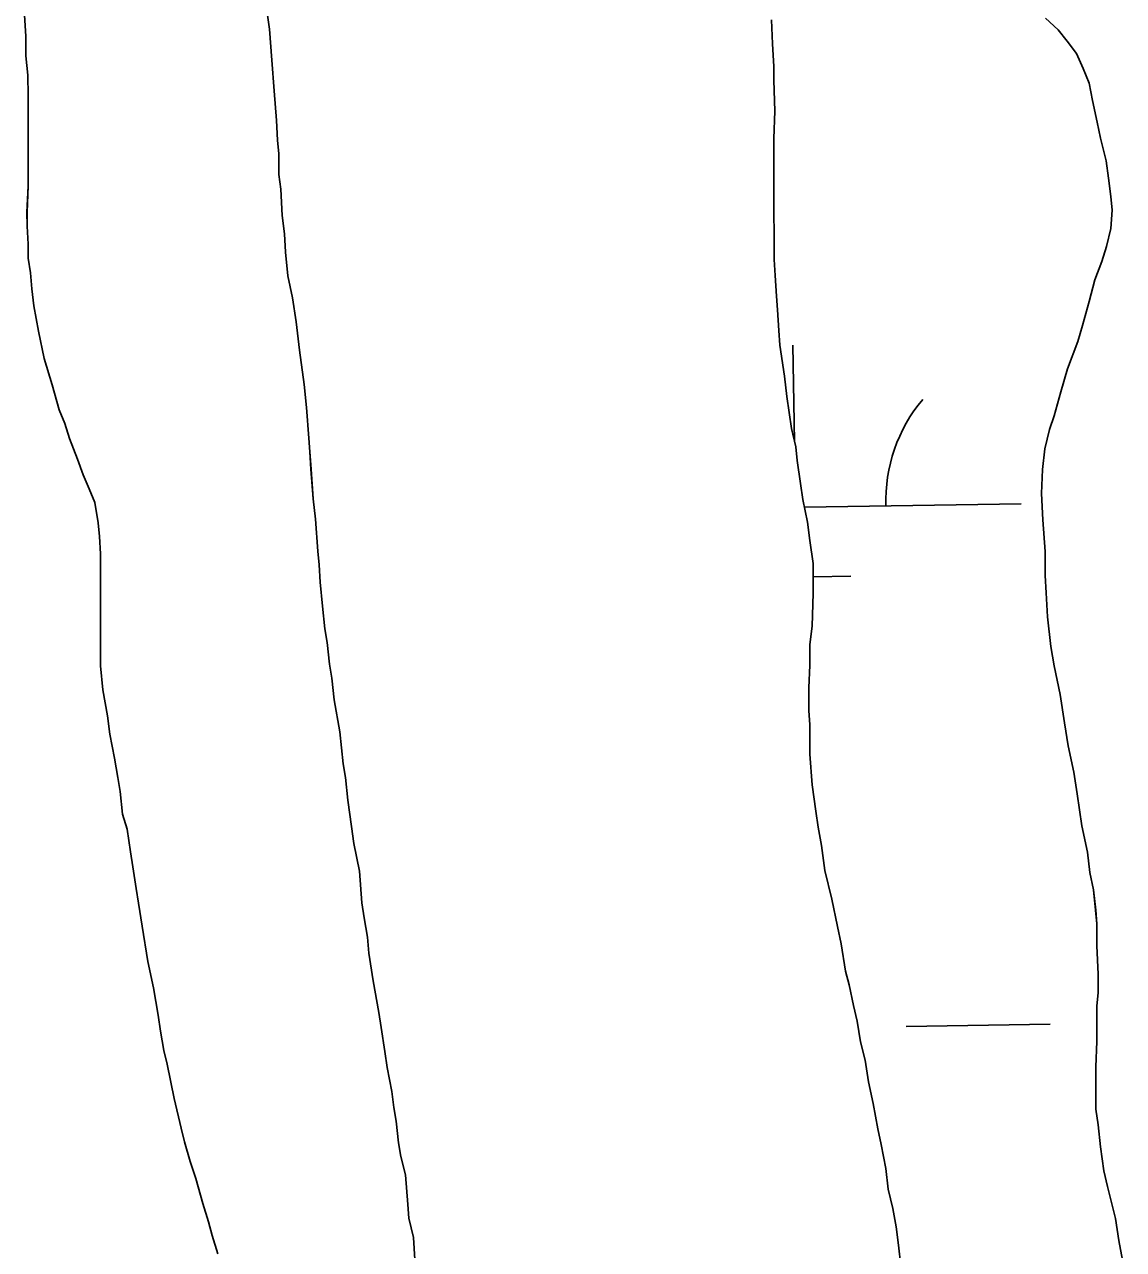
# Model space of a CAD drawing. Extents: x 3855477 to 3893699, y 299188 to 325115.
# Drawn here: x 3881616.1 to 3881859.8, y 305236.8 to 305508.4 of the extents above; entities that cross this region are included whole.
import ezdxf

# ---------------------------------------------------------------- set-up
doc = ezdxf.new("R2010")
doc.units = 0
doc.layers.add('V-TOPO-SHOR', color=7, linetype='Continuous')
doc.layers.add('V-WETL-SWMP', color=7, linetype='Continuous')

msp = doc.modelspace()

# ---------------------------------------------------------------- linework, layer by layer
at = {"layer": 'V-TOPO-SHOR'}
for points in [[(3881669.38, 305514.66), (3881670.4, 305507.32), (3881670.91, 305500.49), (3881671.43, 305493.65), (3881671.94, 305487.07), (3881672.2, 305482.76), (3881672.46, 305479.73), (3881672.46, 305475.17), (3881672.97, 305471.88), (3881673.23, 305466.05), (3881673.74, 305462), (3881674, 305457.95), (3881674.51, 305452.64), (3881675.53, 305447.83), (3881676.3, 305442.51), (3881677.06, 305436.18), (3881678.08, 305428.59), (3881678.6, 305423.52), (3881679.11, 305416.69), (3881679.37, 305413.65), (3881679.63, 305409.85), (3881680.14, 305403.27), (3881680.65, 305398.71), (3881681.17, 305391.62), (3881681.42, 305388.58), (3881681.68, 305384.79), (3881682.19, 305379.47), (3881682.7, 305374.41), (3881683.21, 305371.37), (3881683.73, 305366.56), (3881684.24, 305363.52), (3881684.75, 305358.71), (3881686.02, 305351.62), (3881686.79, 305344.53), (3881687.3, 305341.49), (3881687.81, 305336.43), (3881688.58, 305330.61), (3881689.09, 305326.81), (3881690.36, 305320.74), (3881690.88, 305313.65), (3881691.39, 305310.36), (3881692.15, 305306.05), (3881692.41, 305302.51), (3881693.43, 305296.43), (3881694.7, 305289.34), (3881695.21, 305286.05), (3881695.98, 305280.74), (3881696.49, 305277.19), (3881697.51, 305271.88), (3881698.02, 305268.33), (3881698.53, 305265.29), (3881699.04, 305260.48), (3881699.55, 305257.45), (3881700.57, 305253.4), (3881701.08, 305246.82), (3881701.34, 305243.78), (3881702.35, 305239.47), (3881702.61, 305234.66)], [(3881658.96, 305235.88), (3881657.69, 305239.93), (3881656.93, 305242.97), (3881655.66, 305247.02), (3881654.13, 305252.58), (3881652.86, 305256.38), (3881651.59, 305260.68), (3881650.83, 305263.72), (3881649.3, 305270.3), (3881647.77, 305277.9), (3881647.01, 305280.93), (3881646.24, 305285.24), (3881645.73, 305288.78), (3881644.71, 305294.86), (3881643.44, 305300.68), (3881642.17, 305308.53), (3881641.4, 305313.59), (3881640.89, 305316.88), (3881640.12, 305321.69), (3881639.61, 305324.98), (3881638.85, 305330.05), (3881637.83, 305333.34), (3881637.32, 305338.4), (3881636.81, 305341.44), (3881636.05, 305345.74), (3881635.03, 305351.06), (3881634.52, 305355.11), (3881633.5, 305360.93), (3881632.98, 305366.25), (3881632.98, 305371.31), (3881632.97, 305374.6), (3881632.97, 305379.92), (3881632.96, 305384.22), (3881632.96, 305388.02), (3881632.96, 305391.06), (3881632.7, 305394.86), (3881632.44, 305397.9), (3881631.68, 305402.45), (3881630.41, 305405.49), (3881629.14, 305408.53), (3881627.87, 305412.07), (3881626.09, 305416.63), (3881625.07, 305419.92), (3881623.81, 305422.95), (3881622.28, 305428.52), (3881620.5, 305434.34), (3881619.23, 305440.42), (3881618.21, 305445.99), (3881617.7, 305449.79), (3881617.44, 305453.33), (3881616.93, 305456.62), (3881616.93, 305459.66), (3881616.67, 305463.71), (3881616.66, 305466.75), (3881616.91, 305472.57), (3881616.9, 305480.17), (3881616.9, 305485.23), (3881616.89, 305488.27), (3881616.89, 305492.58), (3881616.88, 305497.13), (3881616.37, 305501.44), (3881616.37, 305505.74), (3881616.11, 305510.55)], [(3881810.38, 305233.25), (3881809.87, 305237.8), (3881809.36, 305241.85), (3881808.59, 305245.9), (3881807.58, 305250.21), (3881807.06, 305254.76), (3881806.04, 305260.08), (3881805.28, 305263.62), (3881804.26, 305269.19), (3881803.24, 305274), (3881802.48, 305278.81), (3881801.46, 305282.86), (3881800.7, 305287.42), (3881799.93, 305290.96), (3881798.92, 305295.52), (3881798.15, 305298.56), (3881797.13, 305304.63), (3881796.37, 305308.43), (3881795.09, 305314.51), (3881793.57, 305320.83), (3881792.8, 305326.4), (3881792.04, 305330.45), (3881791.53, 305334), (3881790.76, 305339.82), (3881790.25, 305346.66), (3881790.24, 305353.24), (3881789.98, 305356.28), (3881789.98, 305361.34), (3881790.23, 305366.4), (3881790.22, 305370.96), (3881790.72, 305375.01), (3881790.97, 305382.36), (3881790.96, 305385.4), (3881790.96, 305388.94), (3881790.19, 305394), (3881789.68, 305398.05), (3881788.66, 305403.11), (3881788.15, 305406.66), (3881787.39, 305411.72), (3881787.13, 305414.76), (3881786.12, 305418.81), (3881785.09, 305425.9), (3881784.58, 305430.46), (3881783.56, 305437.29), (3881783.31, 305440.58), (3881783.05, 305445.14), (3881782.79, 305448.18), (3881782.53, 305452.73), (3881782.27, 305456.28), (3881782.27, 305462.1), (3881782.26, 305466.41), (3881782.26, 305470.21), (3881782.25, 305476.03), (3881782.25, 305479.07), (3881782.24, 305483.12), (3881782.49, 305489.19), (3881782.23, 305496.03), (3881782.22, 305499.07), (3881781.97, 305504.13), (3881781.71, 305509.45)], [(3881842.47, 305509.77), (3881845.26, 305507.24), (3881847.29, 305504.71), (3881849.32, 305501.93), (3881850.84, 305498.64), (3881852.11, 305495.35)], [(3881852.11, 305495.35), (3881852.87, 305491.55), (3881853.89, 305486.74), (3881854.66, 305483.2), (3881855.93, 305478.14), (3881856.44, 305474.34), (3881856.95, 305470.29), (3881857.21, 305467.25), (3881856.96, 305463.2), (3881855.95, 305459.15), (3881854.94, 305455.85), (3881853.43, 305451.8), (3881852.17, 305446.99), (3881850.65, 305441.67), (3881849.65, 305438.12), (3881847.37, 305432.05), (3881845.86, 305426.98), (3881844.35, 305421.66), (3881843.34, 305418.62), (3881842.33, 305414.32), (3881841.83, 305409.76), (3881841.58, 305404.44), (3881841.84, 305398.62), (3881842.35, 305391.53), (3881842.36, 305386.21), (3881842.62, 305382.41), (3881842.88, 305377.1), (3881843.64, 305370.51), (3881844.41, 305366.21), (3881845.68, 305359.88), (3881846.7, 305353.55), (3881847.47, 305348.49), (3881848.74, 305342.67), (3881849.5, 305337.86), (3881850.52, 305330.77), (3881851.8, 305324.95), (3881852.31, 305320.39), (3881853.07, 305316.6), (3881853.58, 305312.04), (3881853.84, 305309), (3881853.85, 305304.19), (3881854.11, 305297.86), (3881854.11, 305293.81), (3881853.86, 305290.77), (3881853.87, 305285.96), (3881853.87, 305282.92), (3881853.63, 305277.35), (3881853.63, 305273.55), (3881853.64, 305267.98), (3881854.15, 305264.44), (3881854.66, 305259.63), (3881855.42, 305254.31), (3881856.19, 305250.77), (3881857.97, 305243.68), (3881858.73, 305238.87), (3881859.75, 305233.3)]]:
    msp.add_lwpolyline(points, dxfattribs=at)
at = {"layer": 'V-WETL-SWMP'}
for p, q in [((3881669.38, 305514.66), (3881670.4, 305507.32)), ((3881616.37, 305505.74), (3881616.11, 305510.55)), ((3881670.4, 305507.32), (3881670.91, 305500.49)), ((3881781.97, 305504.13), (3881781.71, 305509.45)), ((3881842.47, 305509.77), (3881845.26, 305507.24)), ((3881845.26, 305507.24), (3881847.29, 305504.71)), ((3881616.37, 305501.44), (3881616.37, 305505.74)), ((3881847.29, 305504.71), (3881849.32, 305501.93)), ((3881782.23, 305499.07), (3881781.97, 305504.13)), ((3881849.32, 305501.93), (3881850.84, 305498.64)), ((3881616.88, 305497.13), (3881616.37, 305501.44)), ((3881670.91, 305500.49), (3881671.43, 305493.65)), ((3881782.23, 305496.03), (3881782.23, 305499.07)), ((3881616.89, 305492.58), (3881616.88, 305497.13)), ((3881850.84, 305498.64), (3881852.11, 305495.35)), ((3881671.43, 305493.65), (3881671.94, 305487.07)), ((3881782.49, 305489.19), (3881782.23, 305496.03)), ((3881852.11, 305495.35), (3881852.88, 305491.55)), ((3881616.89, 305488.27), (3881616.89, 305492.58)), ((3881852.88, 305491.55), (3881853.89, 305486.74)), ((3881616.9, 305485.23), (3881616.89, 305488.27)), ((3881782.24, 305483.12), (3881782.49, 305489.19)), ((3881671.94, 305487.07), (3881672.2, 305482.76)), ((3881853.89, 305486.74), (3881854.66, 305483.2)), ((3881616.9, 305480.17), (3881616.9, 305485.23)), ((3881672.2, 305482.76), (3881672.46, 305479.73)), ((3881782.25, 305479.07), (3881782.24, 305483.12)), ((3881854.66, 305483.2), (3881855.93, 305478.14)), ((3881616.91, 305472.57), (3881616.9, 305480.17)), ((3881672.46, 305479.73), (3881672.46, 305475.17)), ((3881782.25, 305476.03), (3881782.25, 305479.07)), ((3881855.93, 305478.14), (3881856.44, 305474.34)), ((3881672.46, 305475.17), (3881672.97, 305471.88)), ((3881782.26, 305470.2), (3881782.25, 305476.03)), ((3881616.67, 305466.75), (3881616.91, 305472.57)), ((3881672.97, 305471.88), (3881673.23, 305466.05)), ((3881856.44, 305474.34), (3881856.95, 305470.29)), ((3881782.26, 305466.41), (3881782.26, 305470.2)), ((3881856.95, 305470.29), (3881857.21, 305467.25)), ((3881616.67, 305463.71), (3881616.67, 305466.75)), ((3881782.27, 305462.1), (3881782.26, 305466.41)), ((3881857.21, 305467.25), (3881856.96, 305463.2)), ((3881616.93, 305459.66), (3881616.67, 305463.71)), ((3881673.23, 305466.05), (3881673.74, 305462)), ((3881673.74, 305462), (3881674, 305457.95)), ((3881782.27, 305456.28), (3881782.27, 305462.1)), ((3881856.96, 305463.2), (3881855.95, 305459.15)), ((3881616.93, 305456.62), (3881616.93, 305459.66)), ((3881855.95, 305459.15), (3881854.94, 305455.85)), ((3881617.44, 305453.33), (3881616.93, 305456.62)), ((3881674, 305457.95), (3881674.51, 305452.64)), ((3881782.53, 305452.73), (3881782.27, 305456.28)), ((3881854.94, 305455.85), (3881853.43, 305451.8)), ((3881617.7, 305449.79), (3881617.44, 305453.33)), ((3881674.51, 305452.64), (3881675.53, 305447.83)), ((3881782.79, 305448.18), (3881782.53, 305452.73)), ((3881853.43, 305451.8), (3881852.17, 305446.99)), ((3881618.21, 305445.99), (3881617.7, 305449.79)), ((3881675.53, 305447.83), (3881676.3, 305442.51)), ((3881783.05, 305445.14), (3881782.79, 305448.18)), ((3881619.23, 305440.42), (3881618.21, 305445.99)), ((3881783.31, 305440.58), (3881783.05, 305445.14)), ((3881852.17, 305446.99), (3881850.65, 305441.67)), ((3881676.3, 305442.51), (3881677.06, 305436.18)), ((3881620.5, 305434.34), (3881619.23, 305440.42)), ((3881783.56, 305437.29), (3881783.31, 305440.58)), ((3881850.65, 305441.67), (3881849.64, 305438.12)), ((3881784.58, 305430.46), (3881783.56, 305437.29)), ((3881786.83, 305415.97), (3881786.48, 305437.32)), ((3881849.64, 305438.12), (3881847.37, 305432.05)), ((3881622.28, 305428.52), (3881620.5, 305434.34)), ((3881677.06, 305436.18), (3881678.08, 305428.59)), ((3881847.37, 305432.05), (3881845.86, 305426.98)), ((3881623.81, 305422.95), (3881622.28, 305428.52)), ((3881678.08, 305428.59), (3881678.6, 305423.52)), ((3881785.09, 305425.9), (3881784.58, 305430.46)), ((3881786.12, 305418.81), (3881785.09, 305425.9)), ((3881845.86, 305426.98), (3881844.35, 305421.66)), ((3881678.6, 305423.52), (3881679.11, 305416.69)), ((3881625.07, 305419.92), (3881623.81, 305422.95)), ((3881844.35, 305421.66), (3881843.34, 305418.62)), ((3881626.09, 305416.63), (3881625.07, 305419.92)), ((3881787.13, 305414.76), (3881786.12, 305418.81)), ((3881843.34, 305418.62), (3881842.33, 305414.32)), ((3881627.87, 305412.07), (3881626.09, 305416.63)), ((3881679.11, 305416.69), (3881679.37, 305413.65)), ((3881679.37, 305413.65), (3881679.62, 305409.85)), ((3881787.39, 305411.72), (3881787.13, 305414.76)), ((3881842.33, 305414.32), (3881841.83, 305409.76)), ((3881629.14, 305408.53), (3881627.87, 305412.07)), ((3881679.62, 305409.85), (3881680.14, 305403.27)), ((3881788.15, 305406.66), (3881787.39, 305411.72)), ((3881841.83, 305409.76), (3881841.58, 305404.44)), ((3881630.41, 305405.49), (3881629.14, 305408.53)), ((3881631.68, 305402.45), (3881630.41, 305405.49)), ((3881788.66, 305403.11), (3881788.15, 305406.66)), ((3881841.58, 305404.44), (3881841.84, 305398.62)), ((3881632.44, 305397.9), (3881631.68, 305402.45)), ((3881680.14, 305403.27), (3881680.65, 305398.71)), ((3881789.68, 305398.05), (3881788.66, 305403.11)), ((3881789.02, 305401.36), (3881837.06, 305402.14)), ((3881680.65, 305398.71), (3881681.17, 305391.62)), ((3881841.84, 305398.62), (3881842.35, 305391.53)), ((3881632.7, 305394.86), (3881632.44, 305397.9)), ((3881790.19, 305394), (3881789.68, 305398.05)), ((3881632.96, 305391.06), (3881632.7, 305394.86)), ((3881790.96, 305388.94), (3881790.19, 305394)), ((3881632.96, 305388.02), (3881632.96, 305391.06)), ((3881681.17, 305391.62), (3881681.42, 305388.58)), ((3881842.35, 305391.53), (3881842.36, 305386.21)), ((3881632.96, 305384.22), (3881632.96, 305388.02)), ((3881681.42, 305388.58), (3881681.68, 305384.79)), ((3881790.96, 305385.39), (3881790.96, 305388.94)), ((3881790.96, 305385.96), (3881799.32, 305386.09)), ((3881790.97, 305382.36), (3881790.96, 305385.39)), ((3881842.36, 305386.21), (3881842.62, 305382.41)), ((3881632.97, 305379.92), (3881632.96, 305384.22)), ((3881681.68, 305384.79), (3881682.19, 305379.47)), ((3881790.72, 305375.01), (3881790.97, 305382.36)), ((3881842.62, 305382.41), (3881842.88, 305377.1)), ((3881632.98, 305374.6), (3881632.97, 305379.92)), ((3881682.19, 305379.47), (3881682.7, 305374.41)), ((3881842.88, 305377.1), (3881843.64, 305370.52)), ((3881632.98, 305371.31), (3881632.98, 305374.6)), ((3881682.7, 305374.41), (3881683.21, 305371.37)), ((3881790.22, 305370.96), (3881790.72, 305375.01)), ((3881683.21, 305371.37), (3881683.73, 305366.56)), ((3881632.98, 305366.25), (3881632.98, 305371.31)), ((3881790.23, 305366.4), (3881790.22, 305370.96)), ((3881843.64, 305370.52), (3881844.41, 305366.21)), ((3881633.5, 305360.93), (3881632.98, 305366.25)), ((3881683.73, 305366.56), (3881684.23, 305363.52)), ((3881789.98, 305361.34), (3881790.23, 305366.4)), ((3881844.41, 305366.21), (3881845.68, 305359.88)), ((3881684.23, 305363.52), (3881684.75, 305358.71)), ((3881634.52, 305355.11), (3881633.5, 305360.93)), ((3881789.98, 305356.28), (3881789.98, 305361.34)), ((3881684.75, 305358.71), (3881686.02, 305351.62)), ((3881845.68, 305359.88), (3881846.7, 305353.55)), ((3881635.03, 305351.06), (3881634.52, 305355.11)), ((3881790.24, 305353.24), (3881789.98, 305356.28)), ((3881790.25, 305346.66), (3881790.24, 305353.24)), ((3881846.7, 305353.55), (3881847.47, 305348.49)), ((3881636.05, 305345.74), (3881635.03, 305351.06)), ((3881686.02, 305351.62), (3881686.79, 305344.53)), ((3881847.47, 305348.49), (3881848.74, 305342.67)), ((3881636.81, 305341.44), (3881636.05, 305345.74)), ((3881686.79, 305344.53), (3881687.3, 305341.49)), ((3881790.76, 305339.82), (3881790.25, 305346.66)), ((3881687.3, 305341.49), (3881687.81, 305336.43)), ((3881848.74, 305342.67), (3881849.5, 305337.86)), ((3881637.32, 305338.4), (3881636.81, 305341.44)), ((3881791.53, 305334), (3881790.76, 305339.82)), ((3881637.83, 305333.34), (3881637.32, 305338.4)), ((3881687.81, 305336.43), (3881688.58, 305330.61)), ((3881849.5, 305337.86), (3881850.53, 305330.77)), ((3881792.04, 305330.45), (3881791.53, 305334)), ((3881638.85, 305330.05), (3881637.83, 305333.34)), ((3881850.53, 305330.77), (3881851.8, 305324.95)), ((3881639.62, 305324.98), (3881638.85, 305330.05)), ((3881688.58, 305330.61), (3881689.09, 305326.81)), ((3881792.8, 305326.4), (3881792.04, 305330.45)), ((3881689.09, 305326.81), (3881690.36, 305320.74)), ((3881793.57, 305320.83), (3881792.8, 305326.4)), ((3881640.12, 305321.69), (3881639.62, 305324.98)), ((3881851.8, 305324.95), (3881852.31, 305320.39)), ((3881640.89, 305316.88), (3881640.12, 305321.69)), ((3881690.36, 305320.74), (3881690.88, 305313.65)), ((3881795.1, 305314.51), (3881793.57, 305320.83)), ((3881852.31, 305320.39), (3881853.07, 305316.6)), ((3881641.4, 305313.59), (3881640.89, 305316.88)), ((3881796.37, 305308.43), (3881795.1, 305314.51)), ((3881853.07, 305316.6), (3881853.59, 305312.04)), ((3881642.17, 305308.53), (3881641.4, 305313.59)), ((3881690.88, 305313.65), (3881691.39, 305310.36)), ((3881853.59, 305312.04), (3881853.84, 305309)), ((3881691.39, 305310.36), (3881692.15, 305306.05)), ((3881853.84, 305309), (3881853.85, 305304.19)), ((3881643.44, 305300.68), (3881642.17, 305308.53)), ((3881797.13, 305304.63), (3881796.37, 305308.43)), ((3881692.15, 305306.05), (3881692.41, 305302.51)), ((3881798.15, 305298.56), (3881797.13, 305304.63)), ((3881853.85, 305304.19), (3881854.11, 305297.86)), ((3881692.41, 305302.51), (3881693.43, 305296.43)), ((3881644.71, 305294.86), (3881643.44, 305300.68)), ((3881798.92, 305295.52), (3881798.15, 305298.56)), ((3881693.43, 305296.43), (3881694.7, 305289.34)), ((3881799.93, 305290.96), (3881798.92, 305295.52)), ((3881854.11, 305297.86), (3881854.11, 305293.81)), ((3881645.73, 305288.78), (3881644.71, 305294.86)), ((3881854.11, 305293.81), (3881853.86, 305290.77)), ((3881800.7, 305287.42), (3881799.93, 305290.96)), ((3881853.86, 305290.77), (3881853.87, 305285.96)), ((3881646.24, 305285.24), (3881645.73, 305288.78)), ((3881694.7, 305289.34), (3881695.21, 305286.05)), ((3881801.46, 305282.86), (3881800.7, 305287.42)), ((3881647.01, 305280.93), (3881646.24, 305285.24)), ((3881695.21, 305286.05), (3881695.98, 305280.74)), ((3881811.54, 305286.28), (3881843.53, 305286.8)), ((3881853.87, 305285.96), (3881853.87, 305282.92)), ((3881802.48, 305278.81), (3881801.46, 305282.86)), ((3881853.87, 305282.92), (3881853.62, 305277.35)), ((3881647.77, 305277.9), (3881647.01, 305280.93)), ((3881695.98, 305280.74), (3881696.49, 305277.19)), ((3881649.3, 305270.3), (3881647.77, 305277.9)), ((3881696.49, 305277.19), (3881697.51, 305271.88)), ((3881803.24, 305274), (3881802.48, 305278.81)), ((3881853.62, 305277.35), (3881853.63, 305273.55)), ((3881804.26, 305269.19), (3881803.24, 305274)), ((3881697.51, 305271.88), (3881698.02, 305268.33)), ((3881853.63, 305273.55), (3881853.64, 305267.98)), ((3881650.83, 305263.72), (3881649.3, 305270.3)), ((3881698.02, 305268.33), (3881698.53, 305265.29)), ((3881805.28, 305263.62), (3881804.26, 305269.19)), ((3881853.64, 305267.98), (3881854.15, 305264.44)), ((3881651.59, 305260.68), (3881650.83, 305263.72)), ((3881698.53, 305265.29), (3881699.04, 305260.48)), ((3881806.04, 305260.08), (3881805.28, 305263.62)), ((3881854.15, 305264.44), (3881854.66, 305259.63)), ((3881652.86, 305256.38), (3881651.59, 305260.68)), ((3881699.04, 305260.48), (3881699.55, 305257.45)), ((3881807.06, 305254.76), (3881806.04, 305260.08)), ((3881699.55, 305257.45), (3881700.57, 305253.4)), ((3881854.66, 305259.63), (3881855.42, 305254.31)), ((3881654.13, 305252.58), (3881652.86, 305256.38)), ((3881807.58, 305250.21), (3881807.06, 305254.76)), ((3881655.66, 305247.02), (3881654.13, 305252.58)), ((3881700.57, 305253.4), (3881701.08, 305246.81)), ((3881855.42, 305254.31), (3881856.19, 305250.77)), ((3881808.59, 305245.9), (3881807.58, 305250.21)), ((3881856.19, 305250.77), (3881857.97, 305243.68)), ((3881656.93, 305242.97), (3881655.66, 305247.02)), ((3881701.08, 305246.81), (3881701.34, 305243.78)), ((3881701.34, 305243.78), (3881702.35, 305239.47)), ((3881809.36, 305241.85), (3881808.59, 305245.9)), ((3881657.69, 305239.93), (3881656.93, 305242.97)), ((3881809.87, 305237.8), (3881809.36, 305241.85)), ((3881857.97, 305243.68), (3881858.73, 305238.87)), ((3881658.96, 305235.88), (3881657.69, 305239.93)), ((3881702.35, 305239.47), (3881702.61, 305234.66)), ((3881858.73, 305238.87), (3881859.75, 305233.3)), ((3881810.38, 305233.25), (3881809.87, 305237.8))]:
    msp.add_line(p, q, dxfattribs=at)
msp.add_arc((3881842.3, 305402.7), 35.25, 140.1615, 181.7052, dxfattribs=at)

doc.saveas('drawing.dxf')
